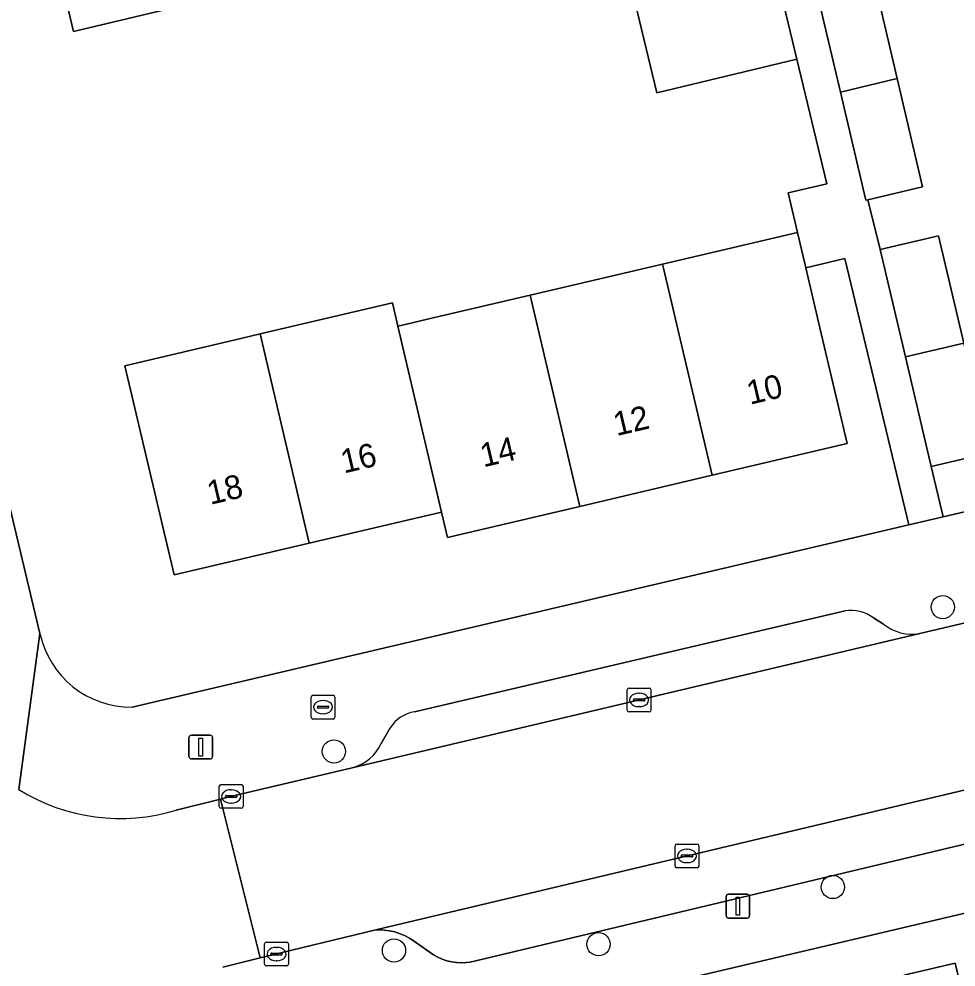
# Model space of a CAD drawing. Extents: x 158031 to 159244, y 380104 to 381214.
# Drawn here: x 158801.17 to 158840.57, y 380930.34 to 380970.22 of the extents above; entities that cross this region are included whole.
import ezdxf

# ---------------------------------------------------------------- set-up
doc = ezdxf.new("R2010")
doc.units = 0
for name, color, linetype in [('IMGEO_Boom', 7, 'Continuous'), ('IMGEO_Erf', 7, 'Continuous'), ('IMGEO_Kolk', 7, 'Continuous'), ('IMGEO_Lichtmast', 7, 'Continuous'), ('IMGEO_Pand', 7, 'Continuous'), ('IMGEO_Pand_nummerreeks', 7, 'Continuous'), ('IMGEO_Parkeervlak_open', 7, 'Continuous'), ('IMGEO_Rijbaan_lokaal_gesloten', 7, 'Continuous'), ('IMGEO_Rijbaan_lokaal_open', 7, 'Continuous'), ('IMGEO_Rioolput', 7, 'Continuous'), ('IMGEO_Voetpad_open', 7, 'Continuous')]:
    doc.layers.add(name, color=color, linetype=linetype)

msp = doc.modelspace()

# ---------------------------------------------------------------- linework, layer by layer
at = {"layer": 'IMGEO_Boom'}
for centre in [(158840.008, 380945.478), (158814.413, 380939.408), (158835.387, 380933.705), (158825.537, 380931.297), (158816.937, 380931.036)]:
    msp.add_circle(centre, 0.489, dxfattribs=at)
at = {"layer": 'IMGEO_Erf'}
for points in [[(158837.051, 380972.16), (158838.095, 380967.706), (158839.163, 380963.152), (158836.863, 380962.613), (158837.383, 380960.522), (158839.828, 380961.096), (158840.889, 380956.577), (158841.972, 380951.968), (158839.527, 380951.394), (158840.023, 380949.28), (158864.283, 380954.98), (158865.857, 380957.458), (158860.87, 380978.589)], [(158828.226, 380959.903), (158833.904, 380961.237), (158833.512, 380962.906), (158835.134, 380963.287), (158833.873, 380968.529), (158827.994, 380967.114), (158827.91, 380967.463), (158826.336, 380973.999), (158826.173, 380974.676), (158821.624, 380973.597), (158821.595, 380973.711), (158819.257, 380973.119), (158814.787, 380971.988), (158814.097, 380974.71), (158811.982, 380974.21), (158812.543, 380971.835), (158808.065, 380970.776), (158803.459, 380969.687), (158802.898, 380972.063), (158795.857, 380970.398), (158802.054, 380944.373)], [(158805.931, 380941.27), (158838.586, 380948.942), (158835.892, 380960.138), (158834.255, 380959.744), (158834.846, 380957.226), (158835.99, 380952.358), (158830.309, 380951.023), (158824.747, 380949.716), (158819.184, 380948.409), (158818.935, 380949.472), (158818.639, 380949.402), (158817.668, 380949.174), (158813.371, 380948.164), (158807.692, 380946.83), (158805.624, 380955.63), (158810.498, 380956.775), (158811.306, 380956.965), (158816.87, 380958.272), (158817.101, 380957.289), (158817.403, 380957.36), (158818.647, 380957.652), (158822.664, 380958.596), (158828.226, 380959.903)]]:
    msp.add_lwpolyline(points, dxfattribs=at)
msp.add_lwpolyline([(158836.2, 380929.485), (158838.365, 380929.994), (158840.532, 380930.504), (158840.889, 380928.983), (158844.631, 380929.864), (158848.37, 380930.744), (158848.01, 380932.273), (158850.122, 380932.771), (158850.487, 380931.22), (158850.599, 380931.325), (158849.807, 380934.688), (158820.114, 380927.695), (158820.572, 380925.752), (158824.413, 380926.656), (158826.638, 380927.18), (158828.858, 380927.702), (158829.213, 380926.193), (158832.89, 380927.059), (158836.567, 380927.924)], close=True, dxfattribs=at)
msp.add_arc((158805.89, 380945.193), 3.923, 192.0617, 270.5934, dxfattribs=at)
at = {"layer": 'IMGEO_Kolk'}
for p, q in [((158826.741, 380941.146), (158826.741, 380941.998)), ((158826.816, 380942.072), (158827.668, 380942.072)), ((158827.229, 380941.852), (158827.254, 380941.852)), ((158827.742, 380941.998), (158827.742, 380941.146)), ((158827, 380941.566), (158827, 380941.578)), ((158827.438, 380941.529), (158827.04, 380941.529)), ((158827.043, 380941.615), (158827.441, 380941.615)), ((158827.484, 380941.578), (158827.484, 380941.566)), ((158827.668, 380941.072), (158826.816, 380941.072)), ((158827.252, 380941.292), (158827.227, 380941.292)), ((158809.591, 380937.089), (158809.591, 380937.941)), ((158809.666, 380938.015), (158810.518, 380938.015)), ((158810.079, 380937.795), (158810.104, 380937.795)), ((158810.592, 380937.941), (158810.592, 380937.089)), ((158809.85, 380937.509), (158809.85, 380937.521)), ((158810.288, 380937.472), (158809.89, 380937.472)), ((158809.893, 380937.558), (158810.291, 380937.558)), ((158810.334, 380937.521), (158810.334, 380937.509)), ((158810.518, 380937.015), (158809.666, 380937.015)), ((158810.102, 380937.235), (158810.077, 380937.235)), ((158828.756, 380934.585), (158828.756, 380935.437)), ((158828.831, 380935.511), (158829.683, 380935.511)), ((158829.757, 380935.437), (158829.757, 380934.585)), ((158829.015, 380935.005), (158829.015, 380935.017)), ((158829.453, 380934.968), (158829.055, 380934.968)), ((158829.058, 380935.054), (158829.456, 380935.054)), ((158829.244, 380935.291), (158829.269, 380935.291)), ((158829.499, 380935.017), (158829.499, 380935.005)), ((158829.267, 380934.731), (158829.242, 380934.731)), ((158829.683, 380934.511), (158828.831, 380934.511)), ((158811.575, 380931.386), (158812.427, 380931.386)), ((158811.5, 380930.46), (158811.5, 380931.312)), ((158811.988, 380931.166), (158812.013, 380931.166)), ((158812.501, 380931.312), (158812.501, 380930.46)), ((158811.759, 380930.88), (158811.759, 380930.892)), ((158812.197, 380930.843), (158811.799, 380930.843)), ((158811.802, 380930.929), (158812.2, 380930.929)), ((158812.011, 380930.606), (158811.986, 380930.606)), ((158812.243, 380930.892), (158812.243, 380930.88)), ((158812.427, 380930.386), (158811.575, 380930.386))]:
    msp.add_line(p, q, dxfattribs=at)
for points in [[(158826.741, 380941.146), (158826.741, 380941.998)], [(158826.816, 380942.072), (158827.668, 380942.072)], [(158827.742, 380941.998), (158827.742, 380941.146)], [(158827.668, 380941.072), (158826.816, 380941.072)], [(158809.591, 380937.089), (158809.591, 380937.941)], [(158809.666, 380938.015), (158810.518, 380938.015)], [(158810.592, 380937.941), (158810.592, 380937.089)], [(158810.518, 380937.015), (158809.666, 380937.015)], [(158828.756, 380934.585), (158828.756, 380935.437)], [(158828.831, 380935.511), (158829.683, 380935.511)], [(158829.757, 380935.437), (158829.757, 380934.585)], [(158829.683, 380934.511), (158828.831, 380934.511)], [(158811.575, 380931.386), (158812.427, 380931.386)], [(158811.5, 380930.46), (158811.5, 380931.312)], [(158812.501, 380931.312), (158812.501, 380930.46)], [(158812.427, 380930.386), (158811.575, 380930.386)]]:
    msp.add_lwpolyline(points, dxfattribs=at)
for centre, radius, start, end in [((158826.818, 380941.996), 0.0765, 91.552, 178.448), ((158826.818, 380941.996), 0.0765, 91.552, 178.448), ((158827.666, 380941.996), 0.0765, 1.552, 88.448), ((158827.666, 380941.996), 0.0765, 1.552, 88.448), ((158827.04, 380941.575), 0.0403, 85.8775, 175.7526), ((158827.037, 380941.565), 0.0366, 178.938, 274.7102), ((158827.441, 380941.572), 0.043, 264.8664, 352.4533), ((158827.445, 380941.577), 0.0386, 1.7309, 96.639), ((158826.818, 380941.148), 0.0765, 181.552, 268.448), ((158826.818, 380941.148), 0.0765, 181.552, 268.448), ((158827.666, 380941.148), 0.0765, 271.552, 358.448), ((158827.666, 380941.148), 0.0765, 271.552, 358.448), ((158809.668, 380937.939), 0.0765, 91.552, 178.448), ((158809.668, 380937.939), 0.0765, 91.552, 178.448), ((158810.516, 380937.939), 0.0765, 1.552, 88.448), ((158810.516, 380937.939), 0.0765, 1.552, 88.448), ((158809.89, 380937.518), 0.0403, 85.8775, 175.7526), ((158809.887, 380937.508), 0.0366, 178.938, 274.7102), ((158810.291, 380937.515), 0.043, 264.8664, 352.4533), ((158810.295, 380937.52), 0.0386, 1.7309, 96.639), ((158809.668, 380937.091), 0.0765, 181.552, 268.448), ((158809.668, 380937.091), 0.0765, 181.552, 268.448), ((158810.516, 380937.091), 0.0765, 271.552, 358.448), ((158810.516, 380937.091), 0.0765, 271.552, 358.448), ((158828.833, 380935.435), 0.0765, 91.552, 178.448), ((158828.833, 380935.435), 0.0765, 91.552, 178.448), ((158829.681, 380935.435), 0.0765, 1.552, 88.448), ((158829.681, 380935.435), 0.0765, 1.552, 88.448), ((158829.055, 380935.014), 0.0403, 85.8775, 175.7526), ((158829.052, 380935.004), 0.0366, 178.938, 274.7102), ((158829.456, 380935.011), 0.043, 264.8664, 352.4533), ((158829.46, 380935.016), 0.0386, 1.7309, 96.639), ((158828.833, 380934.587), 0.0765, 181.552, 268.448), ((158828.833, 380934.587), 0.0765, 181.552, 268.448), ((158829.681, 380934.587), 0.0765, 271.552, 358.448), ((158829.681, 380934.587), 0.0765, 271.552, 358.448), ((158811.577, 380931.31), 0.0765, 91.552, 178.448), ((158811.577, 380931.31), 0.0765, 91.552, 178.448), ((158812.425, 380931.31), 0.0765, 1.552, 88.448), ((158812.425, 380931.31), 0.0765, 1.552, 88.448), ((158811.799, 380930.889), 0.0403, 85.8775, 175.7526), ((158811.796, 380930.879), 0.0366, 178.938, 274.7102), ((158812.2, 380930.886), 0.043, 264.8664, 352.4533), ((158812.204, 380930.891), 0.0386, 1.7309, 96.639), ((158811.577, 380930.462), 0.0765, 181.552, 268.448), ((158811.577, 380930.462), 0.0765, 181.552, 268.448), ((158812.425, 380930.462), 0.0765, 271.552, 358.448), ((158812.425, 380930.462), 0.0765, 271.552, 358.448)]:
    msp.add_arc(centre, radius, start, end, dxfattribs=at)
for centre, major_axis, ratio, start_param, end_param in [((158827.228, 380941.572), (-0.387, 0.002), 0.722429, 4.712389, 7.853982), ((158827.253, 380941.572), (-0.39, 0.002), 0.717154, 1.570796, 4.712389), ((158810.078, 380937.515), (-0.387, 0.002), 0.722429, 4.712389, 7.853982), ((158810.103, 380937.515), (-0.39, 0.002), 0.717154, 1.570796, 4.712389), ((158829.243, 380935.011), (-0.387, 0.002), 0.722429, 4.712389, 7.853982), ((158829.268, 380935.011), (-0.39, 0.002), 0.717154, 1.570796, 4.712389), ((158811.987, 380930.886), (-0.387, 0.002), 0.722429, 4.712389, 7.853982), ((158812.012, 380930.886), (-0.39, 0.002), 0.717154, 1.570796, 4.712389)]:
    msp.add_ellipse(centre, major_axis=major_axis, ratio=ratio, start_param=start_param, end_param=end_param, dxfattribs=at)
at = {"layer": 'IMGEO_Lichtmast'}
for p, q in [((158808.319, 380939.19), (158808.319, 380939.99)), ((158808.319, 380939.99), (158808.319, 380939.19)), ((158808.419, 380940.09), (158809.209, 380940.09)), ((158809.209, 380940.09), (158808.419, 380940.09)), ((158809.309, 380939.99), (158809.309, 380939.19)), ((158809.309, 380939.19), (158809.309, 380939.99)), ((158809.209, 380939.09), (158808.419, 380939.09)), ((158808.419, 380939.09), (158809.209, 380939.09)), ((158830.998, 380933.4), (158831.788, 380933.4)), ((158831.788, 380933.4), (158830.998, 380933.4)), ((158830.898, 380932.5), (158830.898, 380933.3)), ((158830.898, 380933.3), (158830.898, 380932.5)), ((158831.888, 380933.3), (158831.888, 380932.5)), ((158831.888, 380932.5), (158831.888, 380933.3)), ((158831.788, 380932.4), (158830.998, 380932.4)), ((158830.998, 380932.4), (158831.788, 380932.4))]:
    msp.add_line(p, q, dxfattribs=at)
for points in [[(158808.739, 380939.965), (158808.889, 380939.965), (158808.889, 380939.215), (158808.739, 380939.215), (158808.739, 380939.965)], [(158831.318, 380933.275), (158831.468, 380933.275), (158831.468, 380932.525), (158831.318, 380932.525), (158831.318, 380933.275)]]:
    msp.add_lwpolyline(points, dxfattribs=at)
for centre, start, end in [((158808.419, 380939.99), 90, 180), ((158808.419, 380939.99), 90, 180), ((158809.209, 380939.99), 0, 90), ((158809.209, 380939.99), 360, 90), ((158808.419, 380939.19), 180, 270), ((158808.419, 380939.19), 180, 270), ((158809.209, 380939.19), 270, 0), ((158809.209, 380939.19), 270, 0), ((158830.998, 380933.3), 90, 180), ((158830.998, 380933.3), 90, 180), ((158831.788, 380933.3), 0, 90), ((158831.788, 380933.3), 360, 90), ((158830.998, 380932.5), 180, 270), ((158830.998, 380932.5), 180, 270), ((158831.788, 380932.5), 270, 0), ((158831.788, 380932.5), 270, 0)]:
    msp.add_arc(centre, 0.1, start, end, dxfattribs=at)
at = {"layer": 'IMGEO_Pand'}
for points in [[(158826.336, 380973.999), (158827.91, 380967.463), (158827.994, 380967.114), (158833.873, 380968.529), (158832.216, 380975.414)], [(158807.508, 380973.153), (158802.898, 380972.063), (158803.459, 380969.687), (158808.065, 380970.776)], [(158834.66, 380971.599), (158835.705, 380967.142), (158838.095, 380967.706), (158837.051, 380972.16)], [(158838.095, 380967.706), (158835.705, 380967.142), (158836.772, 380962.592), (158836.863, 380962.613), (158839.163, 380963.152)], [(158834.846, 380957.226), (158834.255, 380959.744), (158833.904, 380961.237), (158828.226, 380959.903), (158828.266, 380959.732), (158830.309, 380951.023), (158835.99, 380952.358)], [(158838.445, 380956), (158840.889, 380956.577), (158839.828, 380961.096), (158837.383, 380960.522)], [(158830.309, 380951.023), (158828.266, 380959.732), (158828.226, 380959.903), (158822.664, 380958.596), (158822.705, 380958.421), (158824.747, 380949.716)], [(158822.705, 380958.421), (158822.664, 380958.596), (158818.647, 380957.652), (158817.403, 380957.36), (158817.101, 380957.289), (158818.935, 380949.472), (158819.184, 380948.409), (158824.747, 380949.716)], [(158817.101, 380957.289), (158816.87, 380958.272), (158811.306, 380956.965), (158813.371, 380948.164), (158817.668, 380949.174), (158818.639, 380949.402), (158818.935, 380949.472)], [(158811.306, 380956.965), (158810.498, 380956.775), (158805.624, 380955.63), (158807.692, 380946.83), (158813.371, 380948.164)], [(158838.445, 380956), (158839.527, 380951.394), (158841.972, 380951.968), (158840.889, 380956.577)], [(158844.631, 380929.864), (158840.889, 380928.983), (158840.532, 380930.504), (158838.365, 380929.994), (158841.923, 380914.913), (158843.68, 380915.327), (158842.553, 380920.116), (158846.7, 380921.092)]]:
    msp.add_lwpolyline(points, close=True, dxfattribs=at)
at = {"layer": 'IMGEO_Parkeervlak_open'}
for points in [[(158835.901, 380945.324), (158817.796, 380941.077)], [(158870.998, 380944.905), (158848.511, 380939.588), (158816.171, 380931.902), (158816.296, 380931.905), (158816.526, 380931.895), (158816.754, 380931.864), (158816.978, 380931.813), (158817.197, 380931.742), (158817.409, 380931.651), (158817.612, 380931.542), (158817.804, 380931.416), (158818.599, 380930.85), (158818.78, 380930.751), (158818.969, 380930.669), (158819.165, 380930.604), (158819.366, 380930.557), (158819.57, 380930.528), (158819.776, 380930.517), (158819.983, 380930.525), (158820.144, 380930.544), (158867.59, 380941.875)], [(158837.52, 380944.762), (158837.091, 380945.033)], [(158815.181, 380938.718), (158839.043, 380944.362)], [(158816.774, 380940.401), (158816.399, 380939.745)]]:
    msp.add_lwpolyline(points, dxfattribs=at)
for centre, radius, start, end in [((158836.129, 380943.676), 1.663, 54.6486, 97.8688), ((158838.724, 380946.247), 1.912, 230.9614, 279.607), ((158818.08, 380939.537), 1.566, 100.4541, 146.511), ((158814.72, 380940.5), 1.841, 284.493, 335.7812)]:
    msp.add_arc(centre, radius, start, end, dxfattribs=at)
at = {"layer": 'IMGEO_Rijbaan_lokaal_gesloten'}
msp.add_lwpolyline([(158948.453, 380970.248), (158934.941, 380967.036), (158934.828, 380967.028), (158905.827, 380960.127), (158878.266, 380953.617), (158875.023, 380952.851), (158867.436, 380951.061), (158865.105, 380950.511), (158841.127, 380944.858), (158841.01, 380944.828), (158839.282, 380944.418), (158839.043, 380944.362), (158815.181, 380938.718), (158810.012, 380937.495), (158809.64, 380937.402), (158811.317, 380930.721), (158816.171, 380931.902), (158848.511, 380939.588), (158870.998, 380944.905), (158874.697, 380945.785), (158890.6, 380949.568), (158919.088, 380956.419), (158941.657, 380961.529), (158944.657, 380962.252)], dxfattribs=at)
at = {"layer": 'IMGEO_Rijbaan_lokaal_open'}
for points in [[(158809.64, 380937.402), (158807.779, 380936.937)], [(158809.746, 380930.339), (158811.317, 380930.721), (158809.64, 380937.402)]]:
    msp.add_lwpolyline(points, dxfattribs=at)
msp.add_arc((158805.428, 380944.627), 8.042, 238.0472, 287.001, dxfattribs=at)
at = {"layer": 'IMGEO_Rioolput'}
for p, q in [((158813.529, 380941.77), (158814.381, 380941.77)), ((158813.454, 380940.844), (158813.454, 380941.696)), ((158813.756, 380941.313), (158814.154, 380941.313)), ((158813.942, 380941.55), (158813.967, 380941.55)), ((158814.455, 380941.696), (158814.455, 380940.844)), ((158813.713, 380941.264), (158813.713, 380941.276)), ((158814.151, 380941.227), (158813.753, 380941.227)), ((158813.965, 380940.99), (158813.94, 380940.99)), ((158814.197, 380941.276), (158814.197, 380941.264)), ((158814.381, 380940.77), (158813.529, 380940.77))]:
    msp.add_line(p, q, dxfattribs=at)
for points in [[(158813.529, 380941.77), (158814.381, 380941.77)], [(158813.454, 380940.844), (158813.454, 380941.696)], [(158814.455, 380941.696), (158814.455, 380940.844)], [(158814.381, 380940.77), (158813.529, 380940.77)]]:
    msp.add_lwpolyline(points, dxfattribs=at)
for centre, radius, start, end in [((158813.531, 380941.694), 0.0765, 91.552, 178.448), ((158813.531, 380941.694), 0.0765, 91.552, 178.448), ((158814.379, 380941.694), 0.0765, 1.552, 88.448), ((158814.379, 380941.694), 0.0765, 1.552, 88.448), ((158813.753, 380941.273), 0.0403, 85.8775, 175.7526), ((158814.158, 380941.275), 0.0386, 1.7309, 96.639), ((158813.75, 380941.263), 0.0366, 178.938, 274.7102), ((158814.154, 380941.27), 0.043, 264.8664, 352.4533), ((158813.531, 380940.846), 0.0765, 181.552, 268.448), ((158813.531, 380940.846), 0.0765, 181.552, 268.448), ((158814.379, 380940.846), 0.0765, 271.552, 358.448), ((158814.379, 380940.846), 0.0765, 271.552, 358.448)]:
    msp.add_arc(centre, radius, start, end, dxfattribs=at)
for centre, major_axis, ratio, start_param, end_param in [((158813.941, 380941.27), (-0.387, 0.002), 0.722429, 4.712389, 7.853982), ((158813.966, 380941.27), (-0.39, 0.002), 0.717154, 1.570796, 4.712389)]:
    msp.add_ellipse(centre, major_axis=major_axis, ratio=ratio, start_param=start_param, end_param=end_param, dxfattribs=at)
at = {"layer": 'IMGEO_Voetpad_open'}
for points in [[(158801.172, 380937.804), (158802.054, 380944.373), (158795.857, 380970.398), (158795.492, 380971.931), (158788.809, 381000)], [(159008.322, 380989.606), (159002.533, 380987.715), (158992.918, 380985.405), (158992.451, 380987.407), (158991.039, 380984.964), (158965.476, 380978.959), (158963.942, 380978.599), (158942.429, 380973.545), (158937.673, 380972.381), (158873.108, 380957.118), (158866.316, 380955.512), (158865.857, 380957.458), (158864.283, 380954.98), (158840.023, 380949.28), (158838.586, 380948.942), (158805.931, 380941.27)], [(158832.216, 380975.414), (158833.873, 380968.529), (158835.134, 380963.287), (158833.512, 380962.906), (158833.904, 380961.237), (158834.255, 380959.744), (158835.892, 380960.138), (158838.586, 380948.942), (158840.023, 380949.28), (158839.527, 380951.394), (158838.445, 380956), (158837.383, 380960.522), (158836.863, 380962.613), (158836.772, 380962.592), (158835.705, 380967.142), (158834.66, 380971.599)], [(158817.796, 380941.077), (158835.901, 380945.324)], [(158837.091, 380945.033), (158837.52, 380944.762)], [(158839.043, 380944.362), (158839.282, 380944.418), (158841.01, 380944.828), (158841.127, 380944.858)], [(158802.054, 380944.373), (158801.172, 380937.804)], [(158867.59, 380941.875), (158820.144, 380930.544), (158819.983, 380930.525), (158819.776, 380930.517), (158819.57, 380930.528), (158819.366, 380930.557), (158819.165, 380930.604), (158818.969, 380930.669), (158818.78, 380930.751), (158818.599, 380930.85), (158817.804, 380931.416), (158817.612, 380931.542), (158817.409, 380931.651), (158817.197, 380931.742), (158816.978, 380931.813), (158816.754, 380931.864), (158816.526, 380931.895), (158816.296, 380931.905), (158816.171, 380931.902), (158811.317, 380930.721), (158809.746, 380930.339)], [(158816.399, 380939.745), (158816.774, 380940.401)], [(158807.779, 380936.937), (158809.64, 380937.402), (158810.012, 380937.495), (158815.181, 380938.718)], [(158810.071, 380925.329), (158819.152, 380927.468), (158820.114, 380927.695), (158849.807, 380934.688)]]:
    msp.add_lwpolyline(points, dxfattribs=at)
for centre, radius, start, end in [((158836.129, 380943.676), 1.663, 54.6486, 97.8688), ((158838.724, 380946.247), 1.912, 230.9614, 279.607), ((158805.89, 380945.193), 3.923, 192.0617, 270.5934), ((158818.08, 380939.537), 1.566, 100.4541, 146.511), ((158814.72, 380940.5), 1.841, 284.493, 335.7812), ((158805.428, 380944.627), 8.042, 238.0472, 287.001)]:
    msp.add_arc(centre, radius, start, end, dxfattribs=at)

# ---------------------------------------------------------------- texts
at = {"layer": 'IMGEO_Pand_nummerreeks'}
for s, rotation, p in [('10', 13.2181, (158831.9, 380953.986)), ('12', 13.2206, (158826.292, 380952.668)), ('14', 13.2181, (158820.693, 380951.353)), ('16', 13.2239, (158814.832, 380951.096)), ('18', 13.2225, (158809.213, 380949.777))]:
    msp.add_text(s, height=1, rotation=rotation, dxfattribs=at).set_placement(p)

doc.saveas('drawing.dxf')
